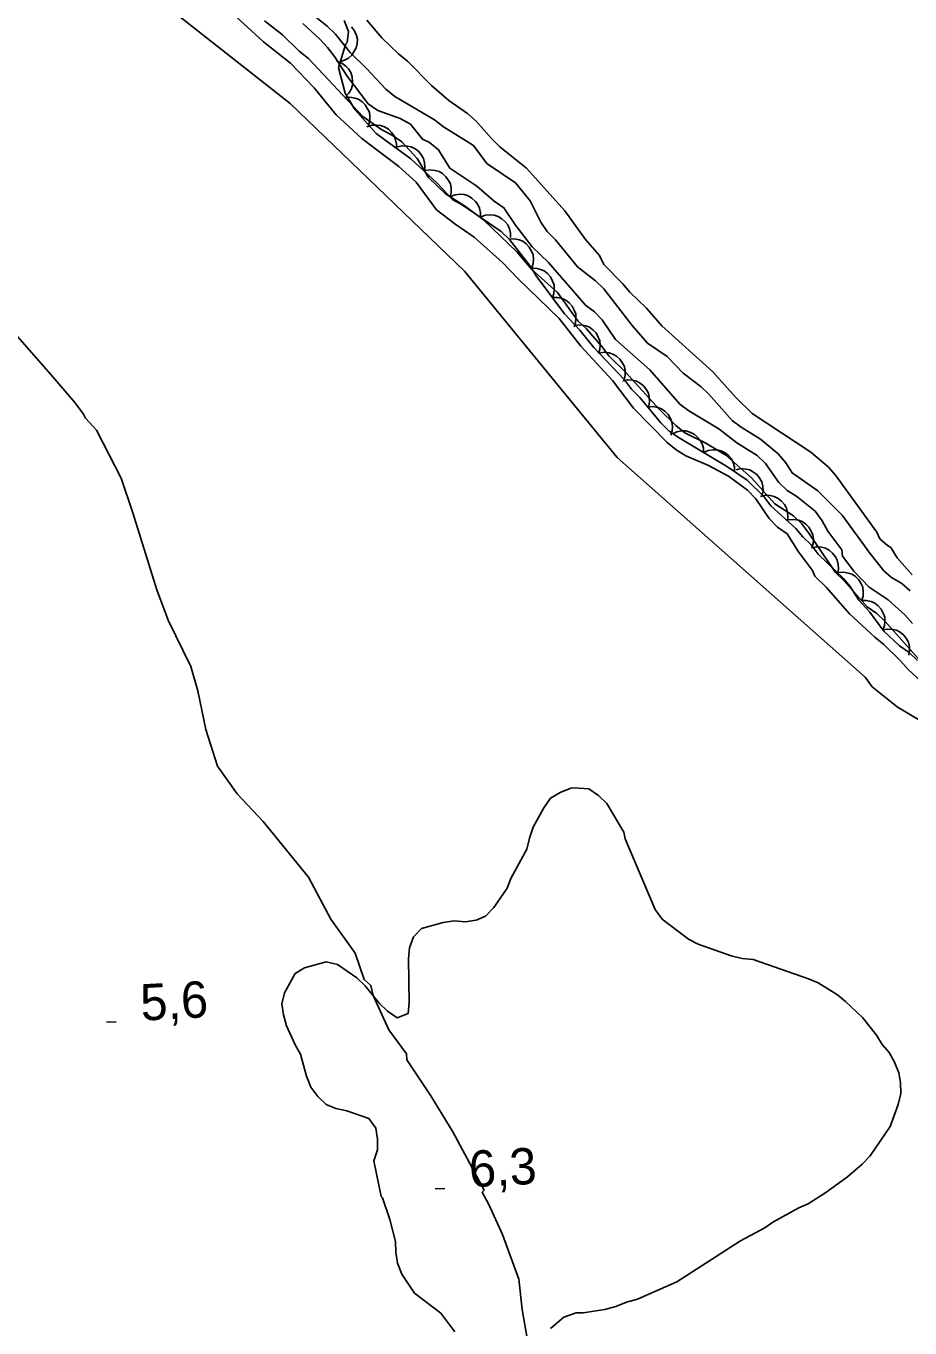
# Model space of a CAD drawing. Extents: x 336540 to 340074, y 5572036 to 5573747.
# Drawn here: x 338473.3 to 338546.2, y 5573048.2 to 5573155.6 of the extents above; entities that cross this region are included whole.
import ezdxf

# ---------------------------------------------------------------- set-up
doc = ezdxf.new("R2010")
doc.units = 0
for name, color, linetype in [('Niveau 1', 7, 'Continuous'), ('Niveau 2', 7, 'Continuous'), ('Niveau 22', 7, 'Continuous'), ('Niveau 3', 7, 'Continuous'), ('Niveau 4', 7, 'Continuous'), ('Niveau 44', 7, 'Continuous')]:
    doc.layers.add(name, color=color, linetype=linetype)

msp = doc.modelspace()

# ---------------------------------------------------------------- linework, layer by layer
at = {"layer": 'Niveau 1'}
msp.add_lwpolyline([(338479.37, 5573161.59), (338495.09, 5573149.23), (338509.47, 5573135.38), (338522.07, 5573120.02), (338542.51, 5573101.88), (338543.09, 5573101.1), (338545.15, 5573099.45), (338548.24, 5573097.59)], dxfattribs=at)
at = {"layer": 'Niveau 2'}
for points in [[(338487.98, 5573158.81), (338492.87, 5573154.32), (338495.11, 5573152.56), (338497.07, 5573150.5), (338498.87, 5573148.27), (338501, 5573146.33), (338504.04, 5573144.02), (338505.47, 5573142.74), (338507.16, 5573140.45), (338508.65, 5573139.29), (338510.25, 5573138.2), (338512.61, 5573136.09), (338513.88, 5573134.76), (338517.27, 5573131.49), (338519.07, 5573129.2), (338521.67, 5573126.37), (338523.4, 5573124.08), (338526.17, 5573121.25), (338526.92, 5573120.64), (338527.72, 5573120.15), (338529.54, 5573119.39), (338531.25, 5573118.47), (338532.8, 5573117.31), (338533.49, 5573116.59), (338534.6, 5573114.97), (338535.29, 5573114.25), (338536.09, 5573113.7), (338537.02, 5573112.24), (338538.18, 5573110.68), (338538.36, 5573110.23), (338539.33, 5573109.29), (338541.24, 5573107.12), (338543.31, 5573105.18), (338544.06, 5573104.57), (338545.44, 5573103.24), (338546.07, 5573102.52), (338547.51, 5573101.19)], [(338494.43, 5573158.59), (338498.12, 5573155.6), (338498.81, 5573154.93), (338500.03, 5573153.42), (338501.41, 5573152.09), (338502.98, 5573150.41), (338503.72, 5573149.8), (338506.99, 5573147.88), (338507.74, 5573147.28), (338510.21, 5573145.74), (338511.31, 5573144.28), (338513.66, 5573142.68), (338514.88, 5573141.18), (338515.76, 5573139.43), (338516.29, 5573138.65), (338516.98, 5573137.98), (338518.78, 5573135.75), (338520.27, 5573134.59), (338520.97, 5573133.92), (338523.29, 5573130.9), (338524.56, 5573129.45), (338526.17, 5573128.35), (338527.5, 5573126.96), (338528.99, 5573125.85), (338529.63, 5573125.24), (338531.54, 5573123.07), (338532.28, 5573122.51), (338533.89, 5573121.52), (338535.33, 5573120.31), (338535.97, 5573119.58), (338536.49, 5573118.74), (338538.61, 5573117.25), (338540.63, 5573115.25), (338542.9, 5573112.12), (338544.06, 5573110.67), (338544.69, 5573110.11), (338545.55, 5573109.62), (338546.24, 5573109.01)], [(338492.95, 5573156.04), (338494.45, 5573154.88), (338495.83, 5573153.54), (338496.58, 5573152.94), (338501.08, 5573148.15), (338502.63, 5573147.05), (338503.49, 5573146.61)], [(338496.13, 5573155.83), (338497.51, 5573154.55), (338498.15, 5573153.83), (338498.73, 5573153.1), (338499.78, 5573151.48), (338501.52, 5573149.19), (338502.32, 5573148.63), (338504.15, 5573147.99), (338505.01, 5573147.5), (338505.99, 5573146.27), (338506.56, 5573146), (338507.31, 5573145.39), (338508.25, 5573143.88), (338510.48, 5573142.39), (338511.92, 5573141.17), (338512.72, 5573140.62), (338513.66, 5573139.17), (338515.05, 5573137.38), (338516.38, 5573136.1), (338519.44, 5573132.59), (338520.19, 5573132.04), (338520.82, 5573131.37), (338521.93, 5573129.75), (338524.75, 5573127.25), (338527.24, 5573124.41), (338527.98, 5573123.86), (338530.45, 5573122.38), (338531.94, 5573121.22), (338533.6, 5573120.18), (338534.29, 5573119.51), (338535.4, 5573117.94), (338536.09, 5573117.28), (338536.89, 5573116.78), (338538.39, 5573115.57), (338538.97, 5573114.78), (338539.43, 5573113.94), (338540.59, 5573112.38), (338540.66, 5573111.87), (338541.59, 5573110.64), (338542.86, 5573109.31), (338544.41, 5573108.26), (338545.79, 5573107.04), (338546.42, 5573106.32)], [(338503.49, 5573146.61), (338504.29, 5573146.06), (338505.56, 5573144.67), (338506.49, 5573143.1), (338507.88, 5573141.77), (338509.54, 5573140.73), (338511.03, 5573139.63), (338513.8, 5573136.96), (338515.01, 5573135.51), (338517.14, 5573133.63), (338518.82, 5573131.28), (338519.52, 5573130.62), (338520.79, 5573129.17), (338521.37, 5573128.39), (338522.75, 5573127.05), (338525.52, 5573123.99), (338526.9, 5573122.66), (338527.65, 5573122.05), (338529.36, 5573121.18), (338531.02, 5573120.2), (338533.15, 5573118.32), (338535.06, 5573116.2), (338536.6, 5573115.21), (338537.29, 5573114.55), (338537.87, 5573113.77), (338540.08, 5573110.52), (338540.77, 5573109.86), (338542.68, 5573107.69), (338543.48, 5573107.14), (338544.17, 5573106.47), (338547.35, 5573102.91)], [(338508.66, 5573047.87), (338507.5, 5573049.42), (338505.33, 5573051.07), (338504.28, 5573052.63), (338503.93, 5573053.53), (338503.8, 5573054.43), (338503.78, 5573055.33), (338503.3, 5573057.13), (338502.7, 5573058.93), (338502.59, 5573059.04), (338501.97, 5573061.97), (338502.29, 5573062.88), (338502.28, 5573063.78), (338502.15, 5573064.68), (338501.57, 5573065.46), (338499.75, 5573066.1), (338498.84, 5573066.31), (338498.05, 5573066.63), (338497.36, 5573067.29), (338496.78, 5573068.07), (338496.43, 5573068.97), (338495.94, 5573070.77), (338495.48, 5573071.55), (338494.77, 5573073.12), (338494.53, 5573074.02), (338494.4, 5573074.92), (338494.61, 5573075.83), (338495.48, 5573077.43), (338496.26, 5573077.9), (338498.06, 5573078.39), (338498.97, 5573078.19), (338500.57, 5573077.09), (338501.26, 5573076.43), (338502.41, 5573074.98), (338503.1, 5573074.32), (338503.9, 5573073.77), (338504.8, 5573074.13), (338504.9, 5573075.03), (338504.83, 5573078.65), (338504.93, 5573079.56), (338505.25, 5573080.47), (338505.92, 5573081.16), (338507.71, 5573081.65), (338508.61, 5573081.79), (338509.52, 5573081.69), (338510.42, 5573081.83), (338511.2, 5573082.18), (338511.87, 5573082.88), (338512.97, 5573084.48), (338513.29, 5573085.28), (338514.61, 5573087.69), (338514.82, 5573088.59), (338515.14, 5573089.51), (338516.01, 5573091.11), (338516.56, 5573091.91), (338517.35, 5573092.38), (338518.24, 5573092.74), (338518.47, 5573092.75)], [(338518.47, 5573092.75), (338519.71, 5573092.66), (338520.51, 5573092.11), (338521.2, 5573091.45), (338522.6, 5573089.1), (338522.72, 5573088.54), (338525.2, 5573082.71), (338525.78, 5573081.93), (338527.95, 5573080.28), (338528.75, 5573079.85), (338531.47, 5573078.89), (338532.38, 5573078.68), (338533.29, 5573078.59), (338537.83, 5573076.99), (338538.63, 5573076.67), (338540.23, 5573075.68), (338540.91, 5573075.13), (338542.29, 5573073.8), (338543.45, 5573072.36), (338543.91, 5573071.58), (338544.49, 5573070.91), (338544.95, 5573070.13), (338545.31, 5573069.23), (338545.43, 5573068.44), (338545.45, 5573067.54), (338545.24, 5573066.63), (338544.59, 5573064.81), (338542.94, 5573062.4), (338542.28, 5573061.71), (338541.06, 5573060.66), (338539.27, 5573059.38), (338537.82, 5573058.44), (338537.04, 5573058.09), (338534.91, 5573056.91), (338534.24, 5573056.44), (338532.23, 5573055.38), (338526.99, 5573051.99), (338523.74, 5573050.56), (338522.84, 5573050.32), (338521.94, 5573049.96), (338521.04, 5573049.72), (338519.24, 5573049.45), (338518.68, 5573049.44), (338517.67, 5573049.08)], [(338517.67, 5573049.08), (338516.56, 5573048.15)]]:
    msp.add_lwpolyline(points, dxfattribs=at)
at = {"layer": 'Niveau 22'}
msp.add_lwpolyline([(338514.66, 5573047.17), (338514.21, 5573049.7), (338513.94, 5573052.22), (338512.6, 5573055.9), (338511.47, 5573058.39), (338510.92, 5573059.39), (338511.08, 5573059.55), (338508.5, 5573064.37), (338506.69, 5573067.34), (338504.7, 5573070.31), (338504.67, 5573070.81), (338503.23, 5573072.8), (338501.92, 5573075.61), (338501.72, 5573076.45), (338501.18, 5573076.95), (338500.43, 5573079.11), (338498.44, 5573081.91), (338496.58, 5573085.39), (338492.84, 5573089.97), (338490.71, 5573092.25), (338489.09, 5573094.55), (338488.12, 5573097.56), (338487.46, 5573100.77), (338486.87, 5573102.77), (338485.02, 5573106.59), (338484.07, 5573109.1), (338482.09, 5573115.45), (338481.12, 5573118.3), (338479.09, 5573122.27), (338478.2, 5573123.25), (338478.03, 5573123.59), (338477.3, 5573124.56), (338475.34, 5573126.87), (338470, 5573132.91)], dxfattribs=at)
at = {"layer": 'Niveau 3'}
for p, q in [((338479.93, 5573073.41), (338480.72, 5573073.46)), ((338507.03, 5573059.67), (338507.83, 5573059.71))]:
    msp.add_line(p, q, dxfattribs=at)
at = {"layer": 'Niveau 4'}
msp.add_lwpolyline([(338546.39, 5573110.34), (338545.17, 5573111.74), (338544.65, 5573112.58), (338544.36, 5573112.74), (338543.73, 5573113.3), (338543.49, 5573113.86), (338540.06, 5573118.56), (338539.48, 5573119.23), (338538.04, 5573120.45), (338533.2, 5573123.64), (338531.87, 5573124.92), (338529.96, 5573127.09), (338525.75, 5573130.87), (338524.48, 5573132.32), (338523.09, 5573133.65), (338522.51, 5573134.38), (338520.95, 5573135.94), (338520.6, 5573136.67), (338519.44, 5573138.01), (338517.75, 5573140.36), (338514.57, 5573143.88), (338512.38, 5573145.65), (338511.69, 5573146.32), (338510.42, 5573147.77), (338509.72, 5573148.38), (338508.17, 5573149.48), (338506.73, 5573150.7), (338504.77, 5573152.71), (338504.02, 5573153.32), (338502.63, 5573154.65), (338501.41, 5573156.1)], dxfattribs=at)
at = {"layer": 'Niveau 44'}
for points in [[(338499.53, 5573156.06), (338499.88, 5573155.16), (338499.79, 5573154.25)], [(338500.13, 5573155.55), (338500.39, 5573155.22), (338500.54, 5573154.84), (338500.62, 5573154.52), (338500.6, 5573154.17), (338500.52, 5573153.81), (338500.34, 5573153.47), (338500.16, 5573153.2), (338499.89, 5573152.97), (338499.57, 5573152.79), (338499.22, 5573152.69)], [(338499.79, 5573154.25), (338499.68, 5573154.13), (338499.07, 5573152.2), (338499.61, 5573150.08), (338500.42, 5573148.73), (338502.16, 5573146.73), (338505.02, 5573144.64), (338507.21, 5573142.64), (338508.48, 5573141.31), (338509.28, 5573140.87), (338512.49, 5573138.67), (338513.18, 5573138.01), (338514.92, 5573135.78), (338515.38, 5573134.99), (338517.7, 5573131.87), (338518.97, 5573130.53), (338520.13, 5573129.09), (338522.66, 5573126.42), (338523.24, 5573125.64), (338523.93, 5573124.97), (338525.67, 5573122.86), (338526.36, 5573122.19), (338527.16, 5573121.64), (338531.16, 5573119.23), (338532.77, 5573118.13), (338534.15, 5573116.8), (338534.73, 5573116.02), (338536.8, 5573114.14), (338537.37, 5573113.47), (338538.07, 5573112.81), (338538.64, 5573112.03), (338540.72, 5573110.03), (338541.29, 5573109.36), (338541.99, 5573108.24), (338542.91, 5573107.24), (338544.07, 5573105.68), (338545.34, 5573104.46), (338546.14, 5573103.91), (338546.83, 5573103.25)], [(338498.94, 5573152.7), (338499.34, 5573152.55), (338499.66, 5573152.31), (338499.9, 5573152.08), (338500.07, 5573151.77), (338500.19, 5573151.42), (338500.22, 5573151.04), (338500.22, 5573150.72), (338500.1, 5573150.38), (338499.92, 5573150.06), (338499.68, 5573149.79)], [(338499.58, 5573149.69), (338500, 5573149.74), (338500.4, 5573149.67), (338500.71, 5573149.57), (338501.01, 5573149.37), (338501.27, 5573149.12), (338501.47, 5573148.79), (338501.61, 5573148.5), (338501.66, 5573148.15), (338501.65, 5573147.78), (338501.55, 5573147.43)], [(338501.41, 5573147.28), (338501.81, 5573147.42), (338502.21, 5573147.44), (338502.54, 5573147.41), (338502.87, 5573147.28), (338503.19, 5573147.09), (338503.45, 5573146.82), (338503.65, 5573146.56), (338503.78, 5573146.23), (338503.85, 5573145.87), (338503.84, 5573145.51)], [(338503.94, 5573145.63), (338504.34, 5573145.73), (338504.75, 5573145.7), (338505.07, 5573145.64), (338505.39, 5573145.48), (338505.68, 5573145.25), (338505.91, 5573144.95), (338506.09, 5573144.67), (338506.17, 5573144.33), (338506.2, 5573143.96), (338506.15, 5573143.61)], [(338506.22, 5573143.68), (338506.63, 5573143.75), (338507.04, 5573143.69), (338507.36, 5573143.61), (338507.65, 5573143.43), (338507.93, 5573143.18), (338508.15, 5573142.86), (338508.3, 5573142.58), (338508.36, 5573142.23), (338508.37, 5573141.86), (338508.29, 5573141.51)], [(338508.3, 5573141.54), (338508.69, 5573141.69), (338509.1, 5573141.73), (338509.43, 5573141.71), (338509.76, 5573141.59), (338510.08, 5573141.41), (338510.36, 5573141.14), (338510.56, 5573140.89), (338510.7, 5573140.57), (338510.78, 5573140.2), (338510.78, 5573139.84)], [(338510.78, 5573139.84), (338511.17, 5573140), (338511.57, 5573140.03), (338511.9, 5573140.01), (338512.23, 5573139.89), (338512.55, 5573139.71), (338512.83, 5573139.45), (338513.04, 5573139.2), (338513.17, 5573138.87), (338513.25, 5573138.51), (338513.25, 5573138.15)], [(338513.16, 5573138.03), (338513.58, 5573138.06), (338513.97, 5573137.97), (338514.28, 5573137.85), (338514.56, 5573137.64), (338514.81, 5573137.37), (338515, 5573137.03), (338515.12, 5573136.73), (338515.15, 5573136.38), (338515.12, 5573136.01), (338515.01, 5573135.67)], [(338514.92, 5573135.61), (338515.34, 5573135.63), (338515.73, 5573135.53), (338516.04, 5573135.4), (338516.31, 5573135.19), (338516.56, 5573134.91), (338516.73, 5573134.57), (338516.85, 5573134.26), (338516.87, 5573133.91), (338516.83, 5573133.54), (338516.71, 5573133.2)], [(338516.71, 5573133.2), (338517.13, 5573133.22), (338517.52, 5573133.12), (338517.83, 5573133), (338518.1, 5573132.78), (338518.35, 5573132.5), (338518.52, 5573132.16), (338518.64, 5573131.86), (338518.66, 5573131.5), (338518.62, 5573131.14), (338518.5, 5573130.8)], [(338518.65, 5573130.93), (338519.07, 5573130.96), (338519.47, 5573130.87), (338519.78, 5573130.76), (338520.06, 5573130.55), (338520.32, 5573130.29), (338520.5, 5573129.95), (338520.63, 5573129.65), (338520.66, 5573129.3), (338520.64, 5573128.93), (338520.53, 5573128.59)], [(338520.57, 5573128.62), (338520.98, 5573128.69), (338521.39, 5573128.64), (338521.71, 5573128.55), (338522.01, 5573128.37), (338522.28, 5573128.12), (338522.5, 5573127.8), (338522.65, 5573127.51), (338522.71, 5573127.17), (338522.71, 5573126.8), (338522.64, 5573126.45)], [(338522.52, 5573126.34), (338522.93, 5573126.43), (338523.33, 5573126.39), (338523.65, 5573126.32), (338523.96, 5573126.15), (338524.25, 5573125.91), (338524.47, 5573125.6), (338524.64, 5573125.32), (338524.71, 5573124.98), (338524.73, 5573124.61), (338524.67, 5573124.25)], [(338524.59, 5573124.17), (338525, 5573124.21), (338525.4, 5573124.13), (338525.71, 5573124.03), (338526, 5573123.82), (338526.26, 5573123.56), (338526.45, 5573123.22), (338526.58, 5573122.93), (338526.62, 5573122.58), (338526.6, 5573122.21), (338526.49, 5573121.86)], [(338526.61, 5573121.97), (338526.99, 5573122.14), (338527.4, 5573122.2), (338527.73, 5573122.2), (338528.06, 5573122.1), (338528.4, 5573121.94), (338528.69, 5573121.69), (338528.91, 5573121.45), (338529.06, 5573121.14), (338529.17, 5573120.78), (338529.18, 5573120.42)], [(338529.18, 5573120.42), (338529.56, 5573120.6), (338529.97, 5573120.65), (338530.3, 5573120.65), (338530.63, 5573120.56), (338530.97, 5573120.39), (338531.26, 5573120.14), (338531.48, 5573119.91), (338531.63, 5573119.59), (338531.73, 5573119.23), (338531.75, 5573118.87)], [(338531.87, 5573119), (338532.27, 5573119.09), (338532.68, 5573119.05), (338533, 5573118.98), (338533.31, 5573118.81), (338533.6, 5573118.58), (338533.82, 5573118.27), (338533.99, 5573117.99), (338534.07, 5573117.64), (338534.09, 5573117.27), (338534.03, 5573116.92)], [(338533.88, 5573116.79), (338534.29, 5573116.89), (338534.69, 5573116.87), (338535.02, 5573116.8), (338535.33, 5573116.64), (338535.62, 5573116.42), (338535.86, 5573116.12), (338536.03, 5573115.84), (338536.12, 5573115.5), (338536.15, 5573115.13), (338536.1, 5573114.77)], [(338536.19, 5573114.86), (338536.61, 5573114.9), (338537.01, 5573114.83), (338537.32, 5573114.72), (338537.61, 5573114.52), (338537.87, 5573114.26), (338538.07, 5573113.94), (338538.2, 5573113.64), (338538.25, 5573113.29), (338538.23, 5573112.92), (338538.13, 5573112.57)], [(338538.1, 5573112.55), (338538.51, 5573112.64), (338538.91, 5573112.6), (338539.24, 5573112.53), (338539.54, 5573112.36), (338539.83, 5573112.13), (338540.06, 5573111.82), (338540.22, 5573111.54), (338540.3, 5573111.19), (338540.32, 5573110.82), (338540.26, 5573110.47)], [(338540.31, 5573110.51), (338540.72, 5573110.56), (338541.12, 5573110.48), (338541.44, 5573110.38), (338541.73, 5573110.18), (338541.99, 5573109.92), (338542.19, 5573109.59), (338542.32, 5573109.3), (338542.36, 5573108.95), (338542.35, 5573108.58), (338542.25, 5573108.23)], [(338542.2, 5573108.2), (338542.61, 5573108.22), (338543.01, 5573108.12), (338543.32, 5573107.99), (338543.59, 5573107.77), (338543.84, 5573107.5), (338544.01, 5573107.16), (338544.13, 5573106.85), (338544.15, 5573106.5), (338544.11, 5573106.13), (338543.99, 5573105.79)], [(338543.97, 5573105.78), (338544.38, 5573105.86), (338544.78, 5573105.83), (338545.11, 5573105.76), (338545.41, 5573105.59), (338545.7, 5573105.35), (338545.93, 5573105.05), (338546.1, 5573104.77), (338546.17, 5573104.42), (338546.19, 5573104.05), (338546.13, 5573103.7)]]:
    msp.add_lwpolyline(points, dxfattribs=at)

# ---------------------------------------------------------------- texts
at = {"layer": 'Niveau 3'}
for s, p in [('5,6    ', (338482.8, 5573073.54)), ('6,3    ', (338509.91, 5573059.79))]:
    msp.add_text(s, height=3, rotation=3.1182, dxfattribs=at).set_placement(p)

doc.saveas('drawing.dxf')
